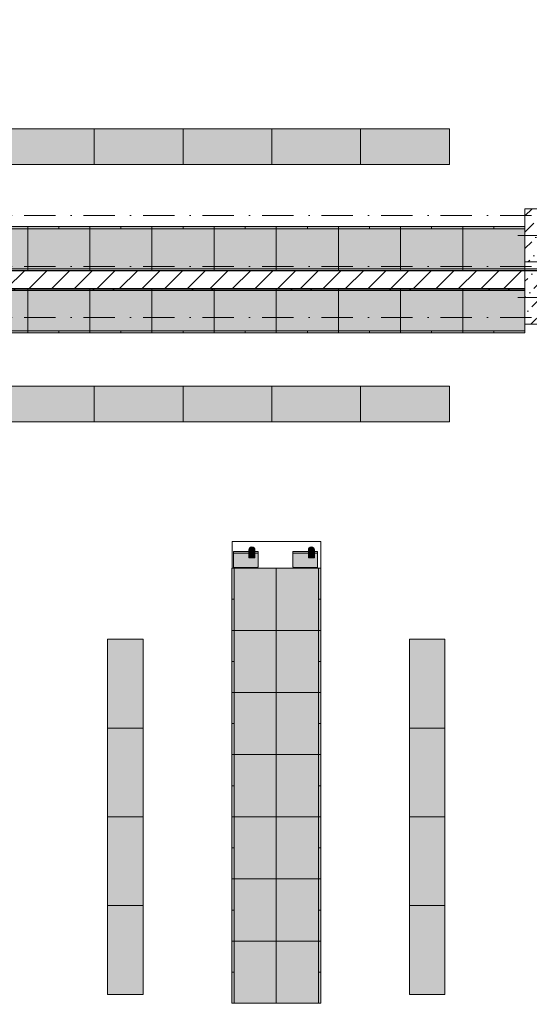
# Model space of a CAD drawing. Header units: millimetres. Extents: x -59761 to 112741, y -57975 to 46221.
# Tile 286 of 421: x 30010 to 35750, y -35312 to -24221. Entities that reach past the tile are written whole.
import ezdxf

# ---------------------------------------------------------------- set-up
doc = ezdxf.new("R2010")
doc.units = ezdxf.units.MM
for name, pattern in [('Wipeout_Contour', [1000, 0, -1000]), ('Штриховая', [564.444447, 282.222223, -282.222223]), ('Штрихпунктирная', [670.277762, 352.777767, -176.388884, 0, -141.111112])]:
    doc.linetypes.add(name, pattern=pattern)
for name, color, linetype in [('Интерьер - Мебель', 7, 'Continuous'), ('Конструктив - Колонны', 7, 'Continuous'), ('Конструктив - Стены Блок 200 нов', 7, 'Continuous'), ('Элемент Модели - Зона', 7, 'Continuous'), ('Элемент Модели - Оси', 2, 'Continuous')]:
    doc.layers.add(name, color=color, linetype=linetype)
pattern_1 = [(45, (-45000, -53650), (-111.36932, 111.36932), [0, -105, 0, -157.5]), (110, (-44650, -53650), (148.0016, 53.86817), [0, -77, 0, -133])]
pattern_2 = [(45, (-45000, -54000), (-183.84776, 183.84776), [195, -65, 0, -65]), (45, (-44977.02, -53793.17), (-183.84776, 183.84776), [195, -65, 0, -65])]

msp = doc.modelspace()

# ---------------------------------------------------------------- hatches: boundary and pattern name
at = {"layer": 'Интерьер - Мебель', "linetype": 'Continuous', "lineweight": 0}
for points in [[(29850.06, -25450.79), (29850.06, -25850.79), (30850.06, -25850.79), (30850.06, -25450.79)], [(30850.06, -25450.79), (30850.06, -25850.79), (31850.06, -25850.79), (31850.06, -25450.79)], [(31850.06, -25450.79), (31850.06, -25850.79), (32850.06, -25850.79), (32850.06, -25450.79)], [(32850.06, -25450.79), (32850.06, -25850.79), (33850.06, -25850.79), (33850.06, -25450.79)], [(33850.06, -25450.79), (33850.06, -25850.79), (34850.06, -25850.79), (34850.06, -25450.79)], [(29850.06, -28349.21), (29850.06, -28749.21), (30850.06, -28749.21), (30850.06, -28349.21)], [(30850.06, -28349.21), (30850.06, -28749.21), (31850.06, -28749.21), (31850.06, -28349.21)], [(31850.06, -28349.21), (31850.06, -28749.21), (32850.06, -28749.21), (32850.06, -28349.21)], [(32850.06, -28349.21), (32850.06, -28749.21), (33850.06, -28749.21), (33850.06, -28349.21)], [(33850.06, -28349.21), (33850.06, -28749.21), (34850.06, -28749.21), (34850.06, -28349.21)], [(32590.19, -30284.03), (32659.69, -30284.03), (32659.69, -30194.03, 1), (32590.19, -30194.03)], [(33261.07, -30284.03), (33330.57, -30284.03), (33330.57, -30194.03, 1), (33261.07, -30194.03)], [(32688.82, -30391.41, 0.41421356), (32694.44, -30385.78), (32694.44, -30217.03, 0.41421356), (32688.82, -30211.41), (32422.07, -30211.41, 0.41421356), (32416.44, -30217.03), (32416.44, -30385.78, 0.41421356), (32422.07, -30391.41)], [(33359.69, -30391.41, 0.41421356), (33365.32, -30385.78), (33365.32, -30217.03, 0.41421356), (33359.69, -30211.41), (33092.94, -30211.41, 0.41421356), (33087.32, -30217.03), (33087.32, -30385.78, 0.41421356), (33092.94, -30391.41)], [(32399.98, -30399.94), (32399.98, -31099.94), (32899.98, -31099.94), (32899.98, -30399.94)], [(33399.98, -30399.94), (32899.98, -30399.94), (32899.98, -31099.94), (33399.98, -31099.94)], [(32399.98, -31099.94), (32399.98, -31799.94), (32899.98, -31799.94), (32899.98, -31099.94)], [(33399.98, -31099.94), (32899.98, -31099.94), (32899.98, -31799.94), (33399.98, -31799.94)], [(31399.98, -31199.94), (30999.98, -31199.94), (30999.98, -32199.94), (31399.98, -32199.94)], [(34799.98, -31199.94), (34399.98, -31199.94), (34399.98, -32199.94), (34799.98, -32199.94)], [(32399.98, -31799.94), (32399.98, -32499.94), (32899.98, -32499.94), (32899.98, -31799.94)], [(33399.98, -31799.94), (32899.98, -31799.94), (32899.98, -32499.94), (33399.98, -32499.94)], [(31399.98, -32199.94), (30999.98, -32199.94), (30999.98, -33199.94), (31399.98, -33199.94)], [(34799.98, -32199.94), (34399.98, -32199.94), (34399.98, -33199.94), (34799.98, -33199.94)], [(32399.98, -32499.94), (32399.98, -33199.94), (32899.98, -33199.94), (32899.98, -32499.94)], [(33399.98, -32499.94), (32899.98, -32499.94), (32899.98, -33199.94), (33399.98, -33199.94)], [(31399.98, -33199.94), (30999.98, -33199.94), (30999.98, -34199.94), (31399.98, -34199.94)], [(32399.98, -33199.94), (32399.98, -33899.94), (32899.98, -33899.94), (32899.98, -33199.94)], [(33399.98, -33199.94), (32899.98, -33199.94), (32899.98, -33899.94), (33399.98, -33899.94)], [(34799.98, -33199.94), (34399.98, -33199.94), (34399.98, -34199.94), (34799.98, -34199.94)], [(32399.98, -33899.94), (32399.98, -34599.94), (32899.98, -34599.94), (32899.98, -33899.94)], [(33399.98, -33899.94), (32899.98, -33899.94), (32899.98, -34599.94), (33399.98, -34599.94)], [(31399.98, -34199.94), (30999.98, -34199.94), (30999.98, -35199.94), (31399.98, -35199.94)], [(34799.98, -34199.94), (34399.98, -34199.94), (34399.98, -35199.94), (34799.98, -35199.94)], [(32399.98, -34599.94), (32399.98, -35299.94), (32899.98, -35299.94), (32899.98, -34599.94)], [(33399.98, -34599.94), (32899.98, -34599.94), (32899.98, -35299.94), (33399.98, -35299.94)]]:
    msp.add_hatch(color=255, dxfattribs=at).paths.add_polyline_path(points)

# ---------------------------------------------------------------- linework, layer by layer
at = {"layer": 'Интерьер - Мебель', "color": 7, "linetype": 'Continuous', "lineweight": 15}
for p, q in [((29400.06, -26575), (30100.06, -26575)), ((30100.06, -26550), (30100.06, -26575)), ((30100.06, -26575), (30800.06, -26575)), ((30450.06, -26550), (30450.06, -26575)), ((30800.06, -26550), (30800.06, -26575)), ((30800.06, -26575), (31500.06, -26575)), ((31150.06, -26550), (31150.06, -26575)), ((31500.06, -26550), (31500.06, -26575)), ((31500.06, -26575), (32200.06, -26575)), ((31850.06, -26550), (31850.06, -26575)), ((32200.06, -26550), (32200.06, -26575)), ((32200.06, -26575), (32900.06, -26575)), ((32550.06, -26550), (32550.06, -26575)), ((32900.06, -26550), (32900.06, -26575)), ((32900.06, -26575), (33600.06, -26575)), ((33250.06, -26550), (33250.06, -26575)), ((33600.06, -26550), (33600.06, -26575)), ((33600.06, -26575), (34300.06, -26575)), ((33950.06, -26550), (33950.06, -26575)), ((34300.06, -26550), (34300.06, -26575)), ((34300.06, -26575), (35000.06, -26575)), ((34650.06, -26550), (34650.06, -26575)), ((35000.06, -26550), (35000.06, -26575)), ((35350.06, -26550), (35350.06, -26575)), ((29400.06, -27725), (30100.06, -27725)), ((30100.06, -27725), (30800.06, -27725)), ((30100.06, -27750), (30100.06, -27725)), ((30450.06, -27750), (30450.06, -27725)), ((30800.06, -27725), (31500.06, -27725)), ((30800.06, -27750), (30800.06, -27725)), ((31150.06, -27750), (31150.06, -27725)), ((31500.06, -27725), (32200.06, -27725)), ((31500.06, -27750), (31500.06, -27725)), ((31850.06, -27750), (31850.06, -27725)), ((32200.06, -27725), (32900.06, -27725)), ((32200.06, -27750), (32200.06, -27725)), ((32550.06, -27750), (32550.06, -27725)), ((32900.06, -27725), (33600.06, -27725)), ((32900.06, -27750), (32900.06, -27725)), ((33250.06, -27750), (33250.06, -27725)), ((33600.06, -27725), (34300.06, -27725)), ((33600.06, -27750), (33600.06, -27725)), ((33950.06, -27750), (33950.06, -27725)), ((34300.06, -27725), (35000.06, -27725)), ((34300.06, -27750), (34300.06, -27725)), ((34650.06, -27750), (34650.06, -27725)), ((35000.06, -27725), (35700.06, -27725)), ((35000.06, -27750), (35000.06, -27725)), ((35350.06, -27750), (35350.06, -27725)), ((32688.82, -30229.41), (32422.07, -30229.41)), ((33359.69, -30229.41), (33092.94, -30229.41)), ((32399.98, -30399.94), (32424.98, -30399.94)), ((32424.98, -30399.94), (32424.98, -31099.94)), ((33374.98, -30399.94), (33374.98, -31099.94)), ((33399.98, -30399.94), (33374.98, -30399.94)), ((32399.98, -30749.94), (32424.98, -30749.94)), ((33399.98, -30749.94), (33374.98, -30749.94)), ((32399.98, -31099.94), (32424.98, -31099.94)), ((32424.98, -31099.94), (32424.98, -31799.94)), ((33374.98, -31099.94), (33374.98, -31799.94)), ((33399.98, -31099.94), (33374.98, -31099.94)), ((32399.98, -31449.94), (32424.98, -31449.94)), ((33399.98, -31449.94), (33374.98, -31449.94)), ((32399.98, -31799.94), (32424.98, -31799.94)), ((32424.98, -31799.94), (32424.98, -32499.94)), ((33374.98, -31799.94), (33374.98, -32499.94)), ((33399.98, -31799.94), (33374.98, -31799.94)), ((32399.98, -32149.94), (32424.98, -32149.94)), ((33399.98, -32149.94), (33374.98, -32149.94)), ((32399.98, -32499.94), (32424.98, -32499.94)), ((32424.98, -32499.94), (32424.98, -33199.94)), ((33374.98, -32499.94), (33374.98, -33199.94)), ((33399.98, -32499.94), (33374.98, -32499.94)), ((32399.98, -32849.94), (32424.98, -32849.94)), ((33399.98, -32849.94), (33374.98, -32849.94)), ((32399.98, -33199.94), (32424.98, -33199.94)), ((32424.98, -33199.94), (32424.98, -33899.94)), ((33374.98, -33199.94), (33374.98, -33899.94)), ((33399.98, -33199.94), (33374.98, -33199.94)), ((32399.98, -33549.94), (32424.98, -33549.94)), ((33399.98, -33549.94), (33374.98, -33549.94)), ((32399.98, -33899.94), (32424.98, -33899.94)), ((32424.98, -33899.94), (32424.98, -34599.94)), ((33374.98, -33899.94), (33374.98, -34599.94)), ((33399.98, -33899.94), (33374.98, -33899.94)), ((32399.98, -34249.94), (32424.98, -34249.94)), ((33399.98, -34249.94), (33374.98, -34249.94)), ((32399.98, -34599.94), (32424.98, -34599.94)), ((32424.98, -34599.94), (32424.98, -35299.94)), ((33374.98, -34599.94), (33374.98, -35299.94)), ((33399.98, -34599.94), (33374.98, -34599.94)), ((32399.98, -34949.94), (32424.98, -34949.94)), ((33399.98, -34949.94), (33374.98, -34949.94))]:
    msp.add_line(p, q, dxfattribs=at)
at = {"layer": 'Интерьер - Мебель', "color": 7, "linetype": 'Continuous', "lineweight": 5}
for p, q in [((32402.11, -30399.94), (32402.11, -30099.94)), ((32402.11, -30099.94), (33402.11, -30099.94)), ((33402.11, -30099.94), (33402.11, -30399.94)), ((33402.11, -30399.94), (32402.11, -30399.94))]:
    msp.add_line(p, q, dxfattribs=at)
at = {"layer": 'Интерьер - Мебель', "color": 7, "linetype": 'Continuous', "lineweight": 15, "flags": 128}
for points in [[(29850.06, -25450.79), (30850.06, -25450.79), (30850.06, -25850.79), (29850.06, -25850.79)], [(30850.06, -25450.79), (31850.06, -25450.79), (31850.06, -25850.79), (30850.06, -25850.79)], [(31850.06, -25450.79), (32850.06, -25450.79), (32850.06, -25850.79), (31850.06, -25850.79)], [(32850.06, -25450.79), (33850.06, -25450.79), (33850.06, -25850.79), (32850.06, -25850.79)], [(33850.06, -25450.79), (34850.06, -25450.79), (34850.06, -25850.79), (33850.06, -25850.79)], [(29850.06, -28349.21), (30850.06, -28349.21), (30850.06, -28749.21), (29850.06, -28749.21)], [(30850.06, -28349.21), (31850.06, -28349.21), (31850.06, -28749.21), (30850.06, -28749.21)], [(31850.06, -28349.21), (32850.06, -28349.21), (32850.06, -28749.21), (31850.06, -28749.21)], [(32850.06, -28349.21), (33850.06, -28349.21), (33850.06, -28749.21), (32850.06, -28749.21)], [(33850.06, -28349.21), (34850.06, -28349.21), (34850.06, -28749.21), (33850.06, -28749.21)], [(32399.98, -30399.94), (32399.98, -31099.94), (32899.98, -31099.94), (32899.98, -30399.94)], [(33399.98, -30399.94), (33399.98, -31099.94), (32899.98, -31099.94), (32899.98, -30399.94)], [(32399.98, -31099.94), (32399.98, -31799.94), (32899.98, -31799.94), (32899.98, -31099.94)], [(33399.98, -31099.94), (33399.98, -31799.94), (32899.98, -31799.94), (32899.98, -31099.94)], [(31399.98, -31199.94), (31399.98, -32199.94), (30999.98, -32199.94), (30999.98, -31199.94)], [(34799.98, -31199.94), (34799.98, -32199.94), (34399.98, -32199.94), (34399.98, -31199.94)], [(32399.98, -31799.94), (32399.98, -32499.94), (32899.98, -32499.94), (32899.98, -31799.94)], [(33399.98, -31799.94), (33399.98, -32499.94), (32899.98, -32499.94), (32899.98, -31799.94)], [(31399.98, -32199.94), (31399.98, -33199.94), (30999.98, -33199.94), (30999.98, -32199.94)], [(34799.98, -32199.94), (34799.98, -33199.94), (34399.98, -33199.94), (34399.98, -32199.94)], [(32399.98, -32499.94), (32399.98, -33199.94), (32899.98, -33199.94), (32899.98, -32499.94)], [(33399.98, -32499.94), (33399.98, -33199.94), (32899.98, -33199.94), (32899.98, -32499.94)], [(31399.98, -33199.94), (31399.98, -34199.94), (30999.98, -34199.94), (30999.98, -33199.94)], [(32399.98, -33199.94), (32399.98, -33899.94), (32899.98, -33899.94), (32899.98, -33199.94)], [(33399.98, -33199.94), (33399.98, -33899.94), (32899.98, -33899.94), (32899.98, -33199.94)], [(34799.98, -33199.94), (34799.98, -34199.94), (34399.98, -34199.94), (34399.98, -33199.94)], [(32399.98, -33899.94), (32399.98, -34599.94), (32899.98, -34599.94), (32899.98, -33899.94)], [(33399.98, -33899.94), (33399.98, -34599.94), (32899.98, -34599.94), (32899.98, -33899.94)], [(31399.98, -34199.94), (31399.98, -35199.94), (30999.98, -35199.94), (30999.98, -34199.94)], [(34799.98, -34199.94), (34799.98, -35199.94), (34399.98, -35199.94), (34399.98, -34199.94)], [(32399.98, -34599.94), (32399.98, -35299.94), (32899.98, -35299.94), (32899.98, -34599.94)], [(33399.98, -34599.94), (33399.98, -35299.94), (32899.98, -35299.94), (32899.98, -34599.94)]]:
    msp.add_lwpolyline(points, close=True, dxfattribs=at)
for points in [[(32590.19, -30284.03), (32590.19, -30194.03, -1), (32659.69, -30194.03), (32659.69, -30284.03)], [(33261.07, -30284.03), (33261.07, -30194.03, -1), (33330.57, -30194.03), (33330.57, -30284.03)], [(32688.82, -30391.41, 0.41421356), (32694.44, -30385.78), (32694.44, -30217.03, 0.41421356), (32688.82, -30211.41), (32422.07, -30211.41, 0.41421356), (32416.44, -30217.03), (32416.44, -30385.78, 0.41421356), (32422.07, -30391.41)], [(33359.69, -30391.41, 0.41421356), (33365.32, -30385.78), (33365.32, -30217.03, 0.41421356), (33359.69, -30211.41), (33092.94, -30211.41, 0.41421356), (33087.32, -30217.03), (33087.32, -30385.78, 0.41421356), (33092.94, -30391.41)]]:
    msp.add_lwpolyline(points, format="xyb", close=True, dxfattribs=at)
at = {"layer": 'Интерьер - Мебель', "color": 7, "linetype": 'Continuous', "lineweight": 15}
for centre, start, end in [((32422.07, -30235.03), 90, 180), ((32688.82, -30235.03), 0, 90), ((33092.94, -30235.03), 90, 180), ((33359.69, -30235.03), 0, 90)]:
    msp.add_arc(centre, 5.62, start, end, dxfattribs=at)
at = {"layer": 'Элемент Модели - Зона', "color": 253, "linetype": 'Штриховая', "lineweight": 15, "flags": 128}
for points in [[(26700.06, -17920), (23044.74, -17920), (23044.74, -22991.54), (26700.06, -26646.87), (26700.06, -26350), (27300.06, -26350), (27300.06, -26950), (27320.06, -26950), (27320.06, -27030), (45050, -27030), (45050, -27050), (45650, -27050), (45650, -27030), (49380, -27030), (49380, -21950), (54080, -21950), (54080, -18300), (53700, -18300), (53700, -17920), (45650, -17920), (45650, -18300), (45050, -18300), (45050, -17920), (44950, -17920), (44950, -18300), (44350, -18300), (44350, -17920), (36300.06, -17920), (36300.06, -18300), (35700.06, -18300), (35700.06, -17920), (27300.06, -17920), (27300.06, -18300), (26700.06, -18300)], [(35700.06, -26950), (35700.06, -26350), (36300.06, -26350), (36300.06, -26950)], [(23044.74, -31016.46), (23044.74, -35700), (36300.06, -35700), (36300.06, -44700), (53700, -44700), (53700, -44699.94), (54080, -44699.94), (54080, -36299.94), (53700, -36299.94), (53700, -35699.94), (54080, -35699.94), (54080, -32050), (49380, -32050), (49380, -29580), (45540, -29580), (45540, -27650), (45050, -27650), (45050, -27270), (44950, -27270), (44950, -27650), (44350, -27650), (44350, -27270), (36300.06, -27270), (36300.06, -27650), (35700.06, -27650), (35700.06, -27270), (27300.06, -27270), (27300.06, -27650), (26700.06, -27650), (26700.06, -27361.13)]]:
    msp.add_lwpolyline(points, close=True, dxfattribs=at)

# ---------------------------------------------------------------- next in the draw order: wipeouts: each hides what was drawn before it
at = {"color": 254, "linetype": 'Wipeout_Contour', "lineweight": 0, "ltscale": 10053072.4959185}
msp.add_wipeout([(35700.06, -26950), (36300.06, -26950), (36300.06, -26350), (35700.06, -26350)], dxfattribs=at).dxf.layer = 'Конструктив - Колонны'
at = {"color": 254, "linetype": 'Wipeout_Contour', "lineweight": 0, "ltscale": 10052810.83146558}
msp.add_wipeout([(45050, -27029), (26720.02, -27029), (26720.02, -27049), (45050, -27049)], dxfattribs=at).dxf.layer = 'Конструктив - Стены Блок 200 нов'
at = {"color": 254, "linetype": 'Wipeout_Contour', "lineweight": 0, "ltscale": 10035527.39436776}
msp.add_wipeout([(27305.06, -27269), (35700.06, -27269), (35700.06, -27249), (27305.06, -27249)], dxfattribs=at).dxf.layer = 'Конструктив - Стены Блок 200 нов'

# ---------------------------------------------------------------- next in the draw order: hatches: boundary and pattern name
at = {"layer": 'Конструктив - Колонны', "linetype": 'Continuous', "lineweight": 15}
h = msp.add_hatch(dxfattribs=at)
h.set_pattern_fill('БЕТОН_01_000D', style=0, pattern_type=2)
h.set_pattern_definition(pattern_2)
h.paths.add_polyline_path([(35700.06, -26950), (36300.06, -26950), (36300.06, -26350), (35700.06, -26350)])
at = {"layer": 'Конструктив - Стены Блок 200 нов', "linetype": 'Continuous', "lineweight": 5}
h = msp.add_hatch(dxfattribs=at)
h.set_pattern_fill('ШТУКАТУРКА__ГИПС_01_000D', color=252, style=0, pattern_type=2)
h.set_pattern_definition(pattern_1)
h.paths.add_polyline_path([(45050, -27029), (26720.02, -27029), (26720.02, -27049), (45050, -27049)])
h = msp.add_hatch(dxfattribs=at)
h.set_pattern_fill('ШТУКАТУРКА__ГИПС_01_000D', color=252, style=0, pattern_type=2)
h.set_pattern_definition(pattern_1)
h.paths.add_polyline_path([(27305.06, -27269), (35700.06, -27269), (35700.06, -27249), (27305.06, -27249)])

# ---------------------------------------------------------------- next in the draw order: linework, layer by layer
at = {"layer": 'Интерьер - Мебель', "color": 7, "linetype": 'Continuous', "lineweight": 15}
msp.add_line((35000.06, -26575), (35700.06, -26575), dxfattribs=at)
at = {"layer": 'Конструктив - Колонны', "color": 7, "linetype": 'Continuous', "lineweight": 0}
msp.add_line((35920.06, -26650), (35620.06, -26650), dxfattribs=at)
at = {"layer": 'Конструктив - Колонны', "color": 7, "linetype": 'Continuous', "lineweight": 15, "flags": 128}
msp.add_lwpolyline([(35700.06, -26950), (36300.06, -26950), (36300.06, -26350), (35700.06, -26350)], close=True, dxfattribs=at)
at = {"layer": 'Элемент Модели - Оси', "color": 7, "linetype": 'Штрихпунктирная', "lineweight": 15}
msp.add_line((-57760.58, -26425), (110650, -26425), dxfattribs=at)

# ---------------------------------------------------------------- next in the draw order: wipeouts: each hides what was drawn before it
at = {"color": 254, "linetype": 'Wipeout_Contour', "lineweight": 0, "ltscale": 35203210.29577576}
msp.add_wipeout([(45050, -27049), (26720.02, -27049), (26720.02, -27050), (27300.06, -27050), (27300.06, -27249), (35700.06, -27249), (35700.06, -27050), (36300.06, -27050), (36300.06, -27249), (44350, -27249), (44350, -27050), (44950, -27050), (44950, -27249), (45050, -27249)], dxfattribs=at).dxf.layer = 'Конструктив - Стены Блок 200 нов'

# ---------------------------------------------------------------- next in the draw order: hatches: boundary and pattern name
at = {"layer": 'Интерьер - Мебель', "linetype": 'Continuous', "lineweight": 0}
for points in [[(29400.06, -26550), (29400.06, -27050), (30100.06, -27050), (30100.06, -26550)], [(30100.06, -26550), (30100.06, -27050), (30800.06, -27050), (30800.06, -26550)], [(30800.06, -26550), (30800.06, -27050), (31500.06, -27050), (31500.06, -26550)], [(31500.06, -26550), (31500.06, -27050), (32200.06, -27050), (32200.06, -26550)], [(32200.06, -26550), (32200.06, -27050), (32900.06, -27050), (32900.06, -26550)], [(32900.06, -26550), (32900.06, -27050), (33600.06, -27050), (33600.06, -26550)], [(33600.06, -26550), (33600.06, -27050), (34300.06, -27050), (34300.06, -26550)], [(34300.06, -26550), (34300.06, -27050), (35000.06, -27050), (35000.06, -26550)], [(29400.06, -27750), (30100.06, -27750), (30100.06, -27250), (29400.06, -27250)], [(30100.06, -27750), (30800.06, -27750), (30800.06, -27250), (30100.06, -27250)], [(30800.06, -27750), (31500.06, -27750), (31500.06, -27250), (30800.06, -27250)], [(31500.06, -27750), (32200.06, -27750), (32200.06, -27250), (31500.06, -27250)], [(32200.06, -27750), (32900.06, -27750), (32900.06, -27250), (32200.06, -27250)], [(32900.06, -27750), (33600.06, -27750), (33600.06, -27250), (32900.06, -27250)], [(33600.06, -27750), (34300.06, -27750), (34300.06, -27250), (33600.06, -27250)], [(34300.06, -27750), (35000.06, -27750), (35000.06, -27250), (34300.06, -27250)]]:
    msp.add_hatch(color=255, dxfattribs=at).paths.add_polyline_path(points)
at = {"layer": 'Конструктив - Стены Блок 200 нов', "linetype": 'Continuous', "lineweight": 5}
h = msp.add_hatch(dxfattribs=at)
h.set_pattern_fill('БЛОКИ_БЕТОННЫЕ_ЭФФЕКТИВН_2D', style=0, pattern_type=2)
h.set_pattern_definition([(45, (-45000, -54000), (-127.27922, 127.27922), [])])
h.paths.add_polyline_path([(45050, -27049), (26720.02, -27049), (26720.02, -27050), (27300.06, -27050), (27300.06, -27249), (35700.06, -27249), (35700.06, -27050), (36300.06, -27050), (36300.06, -27249), (44350, -27249), (44350, -27050), (44950, -27050), (44950, -27249), (45050, -27249)])

# ---------------------------------------------------------------- next in the draw order: linework, layer by layer
at = {"layer": 'Интерьер - Мебель', "color": 7, "linetype": 'Continuous', "lineweight": 15, "flags": 128}
for points in [[(29400.06, -26550), (30100.06, -26550), (30100.06, -27050), (29400.06, -27050)], [(30100.06, -26550), (30800.06, -26550), (30800.06, -27050), (30100.06, -27050)], [(30800.06, -26550), (31500.06, -26550), (31500.06, -27050), (30800.06, -27050)], [(31500.06, -26550), (32200.06, -26550), (32200.06, -27050), (31500.06, -27050)], [(32200.06, -26550), (32900.06, -26550), (32900.06, -27050), (32200.06, -27050)], [(32900.06, -26550), (33600.06, -26550), (33600.06, -27050), (32900.06, -27050)], [(33600.06, -26550), (34300.06, -26550), (34300.06, -27050), (33600.06, -27050)], [(34300.06, -26550), (35000.06, -26550), (35000.06, -27050), (34300.06, -27050)], [(29400.06, -27750), (30100.06, -27750), (30100.06, -27250), (29400.06, -27250)], [(30100.06, -27750), (30800.06, -27750), (30800.06, -27250), (30100.06, -27250)], [(30800.06, -27750), (31500.06, -27750), (31500.06, -27250), (30800.06, -27250)], [(31500.06, -27750), (32200.06, -27750), (32200.06, -27250), (31500.06, -27250)], [(32200.06, -27750), (32900.06, -27750), (32900.06, -27250), (32200.06, -27250)], [(32900.06, -27750), (33600.06, -27750), (33600.06, -27250), (32900.06, -27250)], [(33600.06, -27750), (34300.06, -27750), (34300.06, -27250), (33600.06, -27250)], [(34300.06, -27750), (35000.06, -27750), (35000.06, -27250), (34300.06, -27250)]]:
    msp.add_lwpolyline(points, close=True, dxfattribs=at)
at = {"layer": 'Конструктив - Стены Блок 200 нов', "color": 7, "linetype": 'Continuous', "lineweight": 30}
for p, q in [((45050, -27049), (26720.02, -27049)), ((27305.06, -27249), (35700.06, -27249))]:
    msp.add_line(p, q, dxfattribs=at)
at = {"layer": 'Конструктив - Стены Блок 200 нов', "color": 7, "linetype": 'Continuous', "lineweight": 5, "flags": 128}
msp.add_lwpolyline([(45050, -27029), (26720.02, -27029)], dxfattribs=at)
at = {"layer": 'Конструктив - Стены Блок 200 нов', "color": 7, "linetype": 'Continuous', "lineweight": 30, "flags": 128}
msp.add_lwpolyline([(27305.06, -27269), (35700.06, -27269)], dxfattribs=at)

# ---------------------------------------------------------------- next in the draw order: wipeouts: each hides what was drawn before it
at = {"color": 254, "linetype": 'Wipeout_Contour', "lineweight": 0, "ltscale": 10053421.72894594}
msp.add_wipeout([(35700.06, -27650), (36300.06, -27650), (36300.06, -27050), (35700.06, -27050)], dxfattribs=at).dxf.layer = 'Конструктив - Колонны'

# ---------------------------------------------------------------- next in the draw order: hatches: boundary and pattern name
at = {"layer": 'Интерьер - Мебель', "linetype": 'Continuous', "lineweight": 0}
for points in [[(35000.06, -26550), (35000.06, -27050), (35700.06, -27050), (35700.06, -26550)], [(35000.06, -27750), (35700.06, -27750), (35700.06, -27250), (35000.06, -27250)]]:
    msp.add_hatch(color=255, dxfattribs=at).paths.add_polyline_path(points)
at = {"layer": 'Конструктив - Колонны', "linetype": 'Continuous', "lineweight": 15}
h = msp.add_hatch(dxfattribs=at)
h.set_pattern_fill('БЕТОН_01_000D', style=0, pattern_type=2)
h.set_pattern_definition(pattern_2)
h.paths.add_polyline_path([(35700.06, -27650), (36300.06, -27650), (36300.06, -27050), (35700.06, -27050)])

# ---------------------------------------------------------------- next in the draw order: linework, layer by layer
at = {"layer": 'Интерьер - Мебель', "color": 7, "linetype": 'Continuous', "lineweight": 15, "flags": 128}
for points in [[(35000.06, -26550), (35700.06, -26550), (35700.06, -27050), (35000.06, -27050)], [(35000.06, -27750), (35700.06, -27750), (35700.06, -27250), (35000.06, -27250)]]:
    msp.add_lwpolyline(points, close=True, dxfattribs=at)
at = {"layer": 'Конструктив - Колонны', "color": 7, "linetype": 'Continuous', "lineweight": 0}
msp.add_line((35920.06, -27350), (35620.06, -27350), dxfattribs=at)
at = {"layer": 'Конструктив - Колонны', "color": 7, "linetype": 'Continuous', "lineweight": 15, "flags": 128}
msp.add_lwpolyline([(35700.06, -27650), (36300.06, -27650), (36300.06, -27050), (35700.06, -27050)], close=True, dxfattribs=at)
at = {"layer": 'Элемент Модели - Оси', "color": 7, "linetype": 'Штрихпунктирная', "lineweight": 15}
for p, q in [((-57760.58, -27000), (110650, -27000)), ((-57760.58, -27575), (110650, -27575))]:
    msp.add_line(p, q, dxfattribs=at)

doc.saveas('drawing.dxf')
